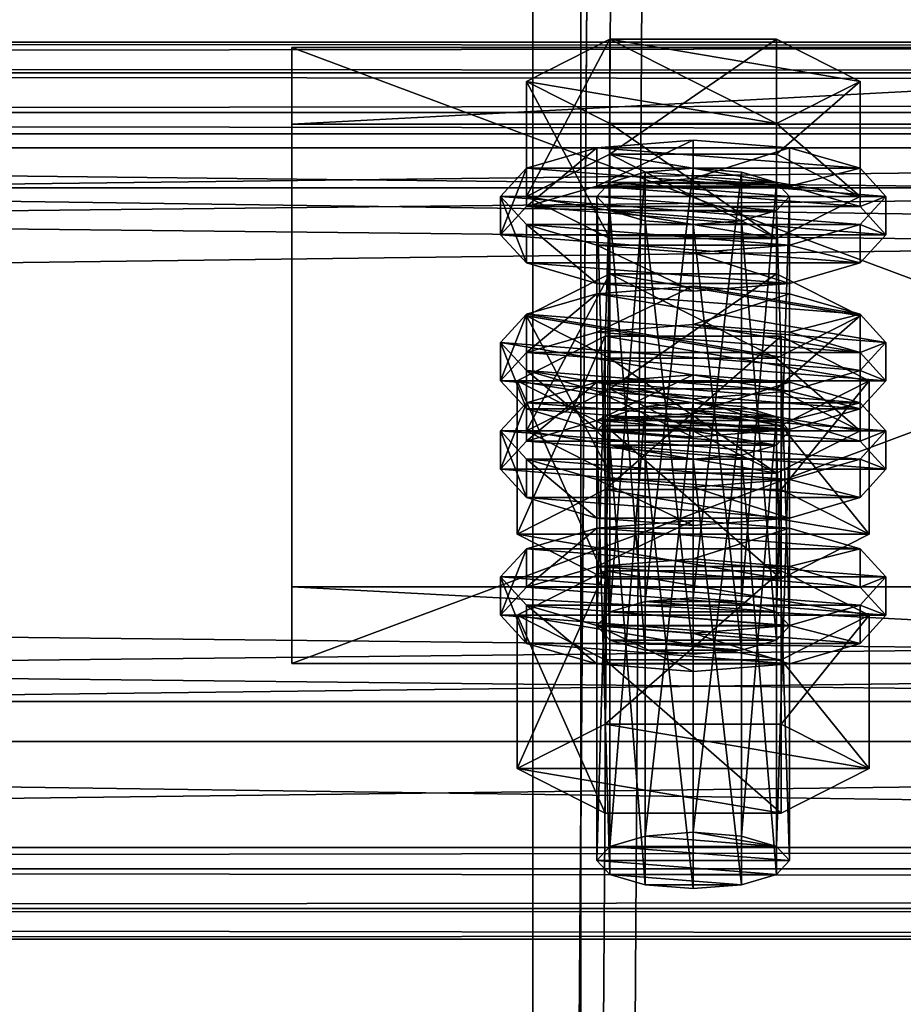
# Model space of a CAD drawing. Header units: millimetres. Extents: x 60485 to 71303, y 100 to 16900.
# Tile 294 of 656: x 68338 to 68393, y 670 to 731. Entities that reach past the tile are written whole.
import ezdxf

# ---------------------------------------------------------------- set-up
doc = ezdxf.new("R2010")
doc.units = ezdxf.units.MM
for name, color, linetype in [('13', 7, 'Continuous'), ('3', 7, 'Continuous'), ('6', 7, 'Continuous'), ('9', 7, 'Continuous')]:
    doc.layers.add(name, color=color, linetype=linetype)

msp = doc.modelspace()

# ---------------------------------------------------------------- meshes
at = {"layer": '13', "color": 20}
mesh = msp.add_polyface(dxfattribs=at)
corners = [(68374.804, 708.071, 3271.759), (68385.196, 715.244, 3273.952), (68374.804, 715.244, 3273.952), (68385.196, 709.981, 3291.166), (68369.608, 712.612, 3282.559), (68374, 693.282, 3224.365), (68374.804, 720.936, 3229.682), (68374, 720.059, 3232.551), (68374.804, 694.159, 3221.496), (68377, 721.578, 3227.582), (68377, 694.801, 3219.395), (68380, 721.813, 3226.813), (68374.804, 719.182, 3235.42), (68380, 718.304, 3238.289), (68377, 718.539, 3237.52), (68385.196, 719.182, 3235.42), (68386, 720.059, 3232.551), (68385.196, 720.936, 3229.682), (68369.608, 720.059, 3232.551), (68374.804, 722.69, 3223.944), (68374.804, 729.862, 3226.137), (68369.608, 727.231, 3234.744), (68385.196, 729.862, 3226.137), (68385.196, 717.427, 3241.158), (68374.804, 717.427, 3241.158), (68374.804, 724.6, 3243.35), (68385.196, 724.6, 3243.35), (68368, 717.668, 3231.82), (68369.608, 719.422, 3226.082), (68369.608, 721.813, 3226.813), (68368, 720.059, 3232.551), (68374, 720.706, 3221.882), (68374, 723.097, 3222.613), (68380, 721.176, 3220.344), (68380, 723.567, 3221.075), (68380, 714.159, 3243.296), (68374, 714.629, 3241.758), (68374, 717.02, 3242.489), (68380, 716.55, 3244.027), (68369.608, 715.914, 3237.558), (68369.608, 718.304, 3238.289), (68386, 720.706, 3221.882), (68390.392, 719.422, 3226.082), (68392, 717.668, 3231.82), (68390.392, 715.914, 3237.558), (68386, 714.629, 3241.758), (68386, 717.02, 3242.489), (68390.392, 718.304, 3238.289), (68392, 720.059, 3232.551), (68390.392, 721.813, 3226.813), (68374, 711.605, 3219.099), (68380, 714.466, 3218.293), (68374, 713.996, 3219.83)]
mesh.append_faces([[corners[k] for k in face] for face in [(0, 1, 2, 2), (5, 6, 7, 7), (8, 9, 6, 6), (10, 11, 9, 9), (12, 13, 14, 14), (18, 20, 21, 21), (19, 22, 20, 20), (24, 21, 25, 25), (23, 18, 24, 24), (21, 26, 25, 25), (27, 29, 30, 30), (28, 32, 29, 29), (31, 34, 32, 32), (35, 37, 38, 38), (36, 40, 37, 37), (39, 30, 40, 40), (31, 41, 33, 33), (45, 36, 35, 35), (37, 46, 38, 38), (50, 51, 52, 52)]], dxfattribs={"vtx0": -1, "color": 20})
mesh.append_faces([[corners[k] for k in face] for face in [(3, 4, 2, 2), (15, 12, 7, 7), (16, 7, 6, 6), (17, 6, 9, 9), (23, 19, 18, 18), (26, 21, 20, 20), (42, 31, 28, 28), (43, 28, 27, 27), (44, 27, 39, 39), (45, 39, 36, 36), (46, 37, 40, 40), (47, 40, 30, 30), (48, 30, 29, 29), (49, 29, 32, 32)]], dxfattribs={"vtx0": -1, "vtx2": -1, "vtx3": -1, "color": 20})
mesh.append_faces([[corners[k] for k in face] for face in [(18, 19, 20, 20), (23, 24, 25, 25), (24, 18, 21, 21), (27, 28, 29, 29), (28, 31, 32, 32), (31, 33, 34, 34), (35, 36, 37, 37), (36, 39, 40, 40), (39, 27, 30, 30)]], dxfattribs={"vtx2": -1, "vtx3": -1, "color": 20})
mesh = msp.add_polyface(dxfattribs=at)
corners = [(68390.392, 712.612, 3282.559), (68374.804, 715.244, 3273.952), (68385.196, 715.244, 3273.952), (68380, 695.036, 3218.627), (68383, 721.578, 3227.582), (68380, 721.813, 3226.813), (68383, 694.801, 3219.395), (68385.196, 720.936, 3229.682), (68385.196, 694.159, 3221.496), (68386, 720.059, 3232.551), (68380, 718.304, 3238.289), (68374.804, 719.182, 3235.42), (68383, 718.539, 3237.52), (68385.196, 719.182, 3235.42), (68374, 720.059, 3232.551), (68374.804, 720.936, 3229.682), (68377, 721.578, 3227.582), (68374.804, 722.69, 3223.944), (68385.196, 722.69, 3223.944), (68385.196, 729.862, 3226.137), (68390.392, 720.059, 3232.551), (68390.392, 727.231, 3234.744), (68385.196, 717.427, 3241.158), (68385.196, 724.6, 3243.35), (68374.804, 724.6, 3243.35), (68374.804, 729.862, 3226.137), (68380, 721.176, 3220.344), (68386, 720.706, 3221.882), (68386, 723.097, 3222.613), (68380, 723.567, 3221.075), (68390.392, 719.422, 3226.082), (68390.392, 721.813, 3226.813), (68392, 717.668, 3231.82), (68392, 720.059, 3232.551), (68390.392, 715.914, 3237.558), (68390.392, 718.304, 3238.289), (68386, 714.629, 3241.758), (68386, 717.02, 3242.489), (68380, 714.159, 3243.296), (68380, 716.55, 3244.027), (68374, 720.706, 3221.882), (68369.608, 719.422, 3226.082), (68368, 717.668, 3231.82), (68369.608, 715.914, 3237.558), (68369.608, 718.304, 3238.289), (68368, 720.059, 3232.551), (68369.608, 721.813, 3226.813), (68374, 723.097, 3222.613), (68390.392, 712.712, 3224.031), (68374, 713.996, 3219.83), (68380, 714.466, 3218.293), (68386, 713.996, 3219.83)]
mesh.append_faces([[corners[k] for k in face] for face in [(0, 1, 2, 2), (3, 4, 5, 5), (6, 7, 4, 4), (8, 9, 7, 7), (7, 5, 4, 4), (18, 21, 19, 19), (20, 23, 21, 21), (22, 24, 23, 23), (17, 20, 18, 18), (21, 25, 19, 19), (26, 28, 29, 29), (27, 31, 28, 28), (30, 33, 31, 31), (32, 35, 33, 33), (34, 37, 35, 35), (36, 39, 37, 37), (28, 47, 29, 29), (48, 50, 51, 51)]], dxfattribs={"vtx0": -1, "color": 20})
mesh.append_faces([[corners[k] for k in face] for face in [(10, 11, 12, 12), (12, 11, 13, 13), (13, 14, 9, 9), (9, 15, 7, 7), (20, 17, 22, 22), (23, 25, 21, 21), (27, 40, 30, 30), (30, 41, 32, 32), (32, 42, 34, 34), (34, 43, 36, 36), (37, 44, 35, 35), (35, 45, 33, 33), (33, 46, 31, 31), (31, 47, 28, 28)]], dxfattribs={"vtx0": -1, "vtx1": -1, "color": 20})
mesh.append_faces([[corners[k] for k in face] for face in [(7, 16, 5, 5), (48, 49, 50, 50)]], dxfattribs={"vtx0": -1, "vtx2": -1, "vtx3": -1, "color": 20})
mesh.append_faces([[corners[k] for k in face] for face in [(17, 18, 19, 19), (18, 20, 21, 21), (20, 22, 23, 23), (26, 27, 28, 28), (27, 30, 31, 31), (30, 32, 33, 33), (32, 34, 35, 35), (34, 36, 37, 37), (36, 38, 39, 39)]], dxfattribs={"vtx2": -1, "vtx3": -1, "color": 20})
mesh = msp.add_polyface(dxfattribs=at)
corners = [(68385.196, 706.317, 3277.497), (68374.804, 706.317, 3277.497), (68377, 706.959, 3275.397), (68369.608, 705.44, 3280.366), (68374.804, 708.071, 3271.759), (68374.804, 715.244, 3273.952), (68369.608, 712.612, 3282.559), (68385.196, 702.809, 3288.973), (68374.804, 702.809, 3288.973), (68374.804, 709.981, 3291.166), (68385.196, 709.981, 3291.166), (68369.608, 704.804, 3273.897), (68374, 706.088, 3269.697), (68374, 708.478, 3270.428), (68369.608, 707.194, 3274.628), (68380, 706.558, 3268.16), (68380, 708.948, 3268.891), (68390.392, 707.194, 3274.628), (68386, 708.478, 3270.428), (68374, 693.282, 3224.365), (68374.804, 694.159, 3221.496), (68374.804, 720.936, 3229.682), (68377, 694.801, 3219.395), (68377, 721.578, 3227.582), (68380, 695.036, 3218.627), (68380, 721.813, 3226.813), (68380, 691.528, 3230.102), (68377, 718.539, 3237.52), (68380, 718.304, 3238.289), (68377, 691.763, 3229.334), (68374.804, 719.182, 3235.42), (68374.804, 692.405, 3227.233), (68374, 720.059, 3232.551), (68369.03, 699.004, 3226.114), (68374.515, 711.344, 3219.953), (68369.03, 708.567, 3229.038), (68374.515, 701.781, 3217.029), (68385.485, 711.344, 3219.953), (68385.485, 705.789, 3238.122), (68374.515, 705.789, 3238.122), (68390.97, 708.567, 3229.038), (68368, 708.567, 3229.038), (68369.608, 710.321, 3223.3), (68369.608, 712.712, 3224.031), (68368, 710.958, 3229.769), (68374, 711.605, 3219.099), (68374, 713.996, 3219.83), (68380, 712.075, 3217.562), (68380, 714.466, 3218.293), (68380, 705.058, 3240.513), (68374, 705.528, 3238.976), (68374, 707.919, 3239.707), (68380, 707.449, 3241.244), (68369.608, 706.813, 3234.775), (68369.608, 709.203, 3235.506), (68390.392, 710.321, 3223.3), (68392, 708.567, 3229.038), (68390.392, 706.813, 3234.775), (68386, 707.919, 3239.707), (68390.392, 709.203, 3235.506), (68392, 710.958, 3229.769)]
mesh.append_faces([[corners[k] for k in face] for face in [(3, 5, 6, 6), (8, 6, 9, 9), (6, 10, 9, 9), (11, 13, 14, 14), (12, 16, 13, 13), (18, 13, 16, 16), (26, 27, 28, 28), (29, 30, 27, 27), (31, 32, 30, 30), (33, 34, 35, 35), (36, 37, 34, 34), (35, 38, 39, 39), (41, 43, 44, 44), (42, 46, 43, 43), (49, 51, 52, 52), (50, 54, 51, 51), (53, 44, 54, 54), (54, 52, 51, 51)]], dxfattribs={"vtx0": -1, "color": 20})
mesh.append_faces([[corners[k] for k in face] for face in [(0, 1, 2, 2), (17, 14, 13, 13), (40, 35, 34, 34), (55, 47, 45, 45), (55, 45, 42, 42), (56, 42, 41, 41), (57, 41, 53, 53), (58, 54, 44, 44), (59, 44, 43, 43), (60, 43, 46, 46)]], dxfattribs={"vtx0": -1, "vtx2": -1, "vtx3": -1, "color": 20})
mesh.append_faces([[corners[k] for k in face] for face in [(3, 4, 5, 5), (7, 8, 9, 9), (8, 3, 6, 6), (11, 12, 13, 13), (12, 15, 16, 16), (19, 20, 21, 21), (20, 22, 23, 23), (22, 24, 25, 25), (31, 19, 32, 32), (41, 42, 43, 43), (42, 45, 46, 46), (45, 47, 48, 48), (49, 50, 51, 51), (50, 53, 54, 54), (53, 41, 44, 44)]], dxfattribs={"vtx2": -1, "vtx3": -1, "color": 20})
mesh = msp.add_polyface(dxfattribs=at)
corners = [(68385.196, 706.317, 3277.497), (68377, 706.959, 3275.397), (68380, 707.194, 3274.628), (68383, 706.959, 3275.397), (68374.804, 708.071, 3271.759), (68385.196, 708.071, 3271.759), (68385.196, 715.244, 3273.952), (68390.392, 705.44, 3280.366), (68390.392, 712.612, 3282.559), (68385.196, 702.809, 3288.973), (68385.196, 709.981, 3291.166), (68374.804, 709.981, 3291.166), (68374.804, 715.244, 3273.952), (68380, 706.558, 3268.16), (68386, 706.088, 3269.697), (68386, 708.478, 3270.428), (68380, 708.948, 3268.891), (68390.392, 707.194, 3274.628), (68392, 705.44, 3280.366), (68369.608, 707.194, 3274.628), (68374, 708.478, 3270.428), (68380, 695.036, 3218.627), (68383, 694.801, 3219.395), (68383, 721.578, 3227.582), (68385.196, 694.159, 3221.496), (68385.196, 720.936, 3229.682), (68386, 693.282, 3224.365), (68386, 720.059, 3232.551), (68385.196, 719.182, 3235.42), (68385.196, 692.405, 3227.233), (68383, 718.539, 3237.52), (68383, 691.763, 3229.334), (68380, 718.304, 3238.289), (68374.515, 701.781, 3217.029), (68385.485, 701.781, 3217.029), (68385.485, 711.344, 3219.953), (68390.97, 708.567, 3229.038), (68385.485, 705.789, 3238.122), (68369.03, 708.567, 3229.038), (68374.515, 711.344, 3219.953), (68380, 712.075, 3217.562), (68386, 711.605, 3219.099), (68386, 713.996, 3219.83), (68380, 714.466, 3218.293), (68390.392, 710.321, 3223.3), (68390.392, 712.712, 3224.031), (68392, 708.567, 3229.038), (68392, 710.958, 3229.769), (68390.392, 706.813, 3234.775), (68390.392, 709.203, 3235.506), (68386, 705.528, 3238.976), (68386, 707.919, 3239.707), (68380, 707.449, 3241.244), (68369.608, 710.321, 3223.3), (68368, 708.567, 3229.038), (68369.608, 709.203, 3235.506), (68368, 710.958, 3229.769), (68369.608, 712.712, 3224.031), (68374, 713.996, 3219.83)]
mesh.append_faces([[corners[k] for k in face] for face in [(0, 2, 3, 3), (5, 8, 6, 6), (7, 10, 8, 8), (9, 11, 10, 10), (4, 7, 5, 5), (13, 15, 16, 16), (14, 17, 15, 15), (26, 28, 27, 27), (29, 30, 28, 28), (31, 32, 30, 30), (34, 36, 35, 35), (36, 39, 35, 35), (40, 42, 43, 43), (41, 45, 42, 42), (44, 47, 45, 45), (46, 49, 47, 47), (48, 51, 49, 49), (50, 52, 51, 51), (40, 44, 41, 41)]], dxfattribs={"vtx0": -1, "color": 20})
mesh.append_faces([[corners[k] for k in face] for face in [(10, 12, 8, 8), (18, 19, 17, 17), (17, 20, 15, 15), (37, 38, 36, 36), (44, 53, 46, 46), (46, 54, 48, 48), (52, 55, 51, 51), (51, 56, 49, 49), (49, 57, 47, 47), (47, 58, 45, 45)]], dxfattribs={"vtx0": -1, "vtx1": -1, "color": 20})
mesh.append_faces([[corners[k] for k in face] for face in [(0, 1, 2, 2)]], dxfattribs={"vtx0": -1, "vtx2": -1, "vtx3": -1, "color": 20})
mesh.append_faces([[corners[k] for k in face] for face in [(4, 5, 6, 6), (5, 7, 8, 8), (7, 9, 10, 10), (13, 14, 15, 15), (21, 22, 23, 23), (22, 24, 25, 25), (24, 26, 27, 27), (33, 34, 35, 35), (40, 41, 42, 42), (41, 44, 45, 45), (44, 46, 47, 47), (46, 48, 49, 49), (48, 50, 51, 51)]], dxfattribs={"vtx2": -1, "vtx3": -1, "color": 20})
mesh = msp.add_polyface(dxfattribs=at)
corners = [(68374, 678.663, 3272.18), (68374.804, 706.317, 3277.497), (68374, 705.44, 3280.366), (68374.804, 679.541, 3269.311), (68377, 706.959, 3275.397), (68377, 680.183, 3267.211), (68380, 707.194, 3274.628), (68377, 677.144, 3277.149), (68374.804, 704.563, 3283.235), (68377, 703.921, 3285.335), (68374.804, 677.786, 3275.049), (68380, 703.686, 3286.104), (68385.196, 704.563, 3283.235), (68385.196, 702.809, 3288.973), (68374.804, 708.071, 3271.759), (68369.608, 705.44, 3280.366), (68374.804, 702.809, 3288.973), (68368, 703.049, 3279.635), (68369.608, 704.804, 3273.897), (68369.608, 707.194, 3274.628), (68368, 705.44, 3280.366), (68380, 699.541, 3291.111), (68374, 700.011, 3289.573), (68374, 702.402, 3290.304), (68380, 701.932, 3291.842), (68369.608, 701.295, 3285.373), (68369.608, 703.686, 3286.104), (68390.392, 704.804, 3273.897), (68374, 706.088, 3269.697), (68392, 703.049, 3279.635), (68390.392, 701.295, 3285.373), (68386, 700.011, 3289.573), (68386, 702.402, 3290.304), (68390.392, 703.686, 3286.104), (68392, 705.44, 3280.366), (68369.608, 695.703, 3271.115), (68374, 696.987, 3266.915), (68374, 699.378, 3267.646), (68369.608, 698.093, 3271.846), (68380, 697.457, 3265.377), (68380, 699.848, 3266.108), (68386, 696.987, 3266.915), (68390.392, 698.093, 3271.846), (68386, 699.378, 3267.646), (68380, 691.528, 3230.102), (68377, 691.763, 3229.334), (68377, 718.539, 3237.52), (68374.804, 692.405, 3227.233), (68374.804, 719.182, 3235.42), (68369.03, 699.004, 3226.114), (68374.515, 701.781, 3217.029), (68374.515, 711.344, 3219.953), (68385.485, 696.226, 3235.199), (68374.515, 696.226, 3235.199), (68374.515, 705.789, 3238.122), (68369.03, 708.567, 3229.038), (68390.97, 699.004, 3226.114), (68386, 705.528, 3238.976), (68369.608, 706.813, 3234.775), (68374, 705.528, 3238.976), (68380, 705.058, 3240.513)]
mesh.append_faces([[corners[k] for k in face] for face in [(0, 1, 2, 2), (3, 4, 1, 1), (5, 6, 4, 4), (7, 8, 9, 9), (10, 2, 8, 8), (8, 11, 9, 9), (13, 15, 16, 16), (17, 19, 20, 20), (21, 23, 24, 24), (22, 26, 23, 23), (25, 20, 26, 26), (31, 22, 21, 21), (23, 32, 24, 24), (35, 37, 38, 38), (36, 40, 37, 37), (36, 41, 39, 39), (43, 37, 40, 40), (53, 55, 54, 54), (57, 59, 60, 60)]], dxfattribs={"vtx0": -1, "color": 20})
mesh.append_faces([[corners[k] for k in face] for face in [(12, 8, 2, 2), (12, 2, 1, 1), (13, 14, 15, 15), (27, 28, 18, 18), (29, 18, 17, 17), (30, 17, 25, 25), (31, 25, 22, 22), (32, 23, 26, 26), (33, 26, 20, 20), (34, 20, 19, 19), (42, 38, 37, 37), (56, 50, 49, 49), (57, 58, 59, 59)]], dxfattribs={"vtx0": -1, "vtx2": -1, "vtx3": -1, "color": 20})
mesh.append_faces([[corners[k] for k in face] for face in [(17, 18, 19, 19), (21, 22, 23, 23), (22, 25, 26, 26), (25, 17, 20, 20), (35, 36, 37, 37), (36, 39, 40, 40), (44, 45, 46, 46), (45, 47, 48, 48), (49, 50, 51, 51), (52, 53, 54, 54), (53, 49, 55, 55)]], dxfattribs={"vtx2": -1, "vtx3": -1, "color": 20})
mesh = msp.add_polyface(dxfattribs=at)
corners = [(68380, 680.418, 3266.442), (68383, 706.959, 3275.397), (68380, 707.194, 3274.628), (68383, 680.183, 3267.211), (68385.196, 706.317, 3277.497), (68385.196, 679.541, 3269.311), (68386, 705.44, 3280.366), (68386, 678.663, 3272.18), (68385.196, 704.563, 3283.235), (68385.196, 677.786, 3275.049), (68383, 703.921, 3285.335), (68380, 703.686, 3286.104), (68374.804, 704.563, 3283.235), (68374.804, 706.317, 3277.497), (68390.392, 705.44, 3280.366), (68374.804, 708.071, 3271.759), (68385.196, 702.809, 3288.973), (68386, 706.088, 3269.697), (68390.392, 704.804, 3273.897), (68390.392, 707.194, 3274.628), (68392, 703.049, 3279.635), (68392, 705.44, 3280.366), (68390.392, 701.295, 3285.373), (68390.392, 703.686, 3286.104), (68386, 700.011, 3289.573), (68386, 702.402, 3290.304), (68380, 699.541, 3291.111), (68380, 701.932, 3291.842), (68374, 706.088, 3269.697), (68380, 706.558, 3268.16), (68369.608, 704.804, 3273.897), (68368, 703.049, 3279.635), (68369.608, 701.295, 3285.373), (68369.608, 703.686, 3286.104), (68368, 705.44, 3280.366), (68380, 697.457, 3265.377), (68386, 696.987, 3266.915), (68386, 699.378, 3267.646), (68380, 699.848, 3266.108), (68390.392, 695.703, 3271.115), (68390.392, 698.093, 3271.846), (68392, 696.339, 3277.584), (68369.608, 698.093, 3271.846), (68374, 699.378, 3267.646), (68386, 693.282, 3224.365), (68385.196, 692.405, 3227.233), (68385.196, 719.182, 3235.42), (68383, 691.763, 3229.334), (68383, 718.539, 3237.52), (68380, 691.528, 3230.102), (68380, 718.304, 3238.289), (68385.485, 701.781, 3217.029), (68390.97, 699.004, 3226.114), (68390.97, 708.567, 3229.038), (68385.485, 696.226, 3235.199), (68385.485, 705.789, 3238.122), (68374.515, 705.789, 3238.122), (68374.515, 701.781, 3217.029), (68369.03, 699.004, 3226.114), (68386, 705.528, 3238.976), (68380, 705.058, 3240.513), (68380, 707.449, 3241.244), (68390.392, 706.813, 3234.775), (68369.608, 706.813, 3234.775)]
mesh.append_faces([[corners[k] for k in face] for face in [(0, 1, 2, 2), (3, 4, 1, 1), (5, 6, 4, 4), (7, 8, 6, 6), (9, 10, 8, 8), (18, 21, 19, 19), (20, 23, 21, 21), (22, 25, 23, 23), (24, 27, 25, 25), (28, 17, 29, 29), (35, 37, 38, 38), (36, 40, 37, 37), (52, 55, 53, 53), (54, 56, 55, 55), (57, 52, 51, 51)]], dxfattribs={"vtx0": -1, "color": 20})
mesh.append_faces([[corners[k] for k in face] for face in [(11, 12, 10, 10), (10, 12, 8, 8), (8, 13, 6, 6), (6, 13, 4, 4), (14, 15, 16, 16), (17, 28, 18, 18), (18, 30, 20, 20), (20, 31, 22, 22), (22, 32, 24, 24), (25, 33, 23, 23), (23, 34, 21, 21), (41, 42, 40, 40), (40, 43, 37, 37), (52, 58, 54, 54), (62, 63, 59, 59)]], dxfattribs={"vtx0": -1, "vtx1": -1, "color": 20})
mesh.append_faces([[corners[k] for k in face] for face in [(17, 18, 19, 19), (18, 20, 21, 21), (20, 22, 23, 23), (22, 24, 25, 25), (24, 26, 27, 27), (35, 36, 37, 37), (36, 39, 40, 40), (44, 45, 46, 46), (45, 47, 48, 48), (47, 49, 50, 50), (51, 52, 53, 53), (52, 54, 55, 55), (59, 60, 61, 61)]], dxfattribs={"vtx2": -1, "vtx3": -1, "color": 20})
mesh = msp.add_polyface(dxfattribs=at)
corners = [(68374, 678.663, 3272.18), (68374.804, 679.541, 3269.311), (68374.804, 706.317, 3277.497), (68377, 680.183, 3267.211), (68377, 706.959, 3275.397), (68380, 680.418, 3266.442), (68380, 707.194, 3274.628), (68380, 676.909, 3277.918), (68377, 677.144, 3277.149), (68377, 703.921, 3285.335), (68380, 703.686, 3286.104), (68374.804, 677.786, 3275.049), (68374.804, 704.563, 3283.235), (68374, 705.44, 3280.366), (68385.196, 679.541, 3269.311), (68386, 678.663, 3272.18), (68385.196, 677.786, 3275.049), (68383, 677.144, 3277.149), (68369.03, 684.385, 3273.929), (68374.515, 687.163, 3264.844), (68374.515, 696.726, 3267.768), (68369.03, 693.948, 3276.853), (68385.485, 696.726, 3267.768), (68385.485, 681.608, 3283.014), (68374.515, 681.608, 3283.014), (68374.515, 691.171, 3285.938), (68390.97, 684.385, 3273.929), (68385.485, 691.171, 3285.938), (68390.97, 693.948, 3276.853), (68368, 693.948, 3276.853), (68369.608, 695.703, 3271.115), (68369.608, 698.093, 3271.846), (68368, 696.339, 3277.584), (68380, 690.44, 3288.328), (68374, 690.91, 3286.791), (68374, 693.301, 3287.522), (68380, 692.831, 3289.059), (68369.608, 692.194, 3282.591), (68369.608, 694.585, 3283.322), (68390.392, 695.703, 3271.115), (68374, 696.987, 3266.915), (68392, 693.948, 3276.853), (68390.392, 692.194, 3282.591), (68386, 690.91, 3286.791), (68386, 693.301, 3287.522), (68390.392, 694.585, 3283.322), (68392, 696.339, 3277.584), (68385.196, 694.159, 3221.496), (68377, 694.801, 3219.395), (68374.804, 694.159, 3221.496), (68386, 693.282, 3224.365), (68374, 693.282, 3224.365), (68385.196, 692.405, 3227.233), (68374.804, 692.405, 3227.233), (68383, 691.763, 3229.334), (68377, 691.763, 3229.334), (68385.485, 696.226, 3235.199), (68369.03, 699.004, 3226.114), (68374.515, 696.226, 3235.199)]
mesh.append_faces([[corners[k] for k in face] for face in [(7, 9, 10, 10), (17, 8, 7, 7), (18, 20, 21, 21), (19, 22, 20, 20), (24, 21, 25, 25), (23, 18, 24, 24), (21, 27, 25, 25), (29, 31, 32, 32), (33, 35, 36, 36), (34, 38, 35, 35), (37, 32, 38, 38), (56, 57, 58, 58)]], dxfattribs={"vtx0": -1, "color": 20})
mesh.append_faces([[corners[k] for k in face] for face in [(14, 5, 3, 3), (14, 3, 1, 1), (15, 1, 0, 0), (16, 0, 11, 11), (17, 11, 8, 8), (26, 19, 18, 18), (28, 21, 20, 20), (39, 40, 30, 30), (41, 30, 29, 29), (42, 29, 37, 37), (43, 37, 34, 34), (44, 35, 38, 38), (45, 38, 32, 32), (46, 32, 31, 31), (47, 48, 49, 49), (50, 49, 51, 51), (52, 51, 53, 53), (54, 53, 55, 55)]], dxfattribs={"vtx0": -1, "vtx2": -1, "vtx3": -1, "color": 20})
mesh.append_faces([[corners[k] for k in face] for face in [(0, 1, 2, 2), (1, 3, 4, 4), (3, 5, 6, 6), (7, 8, 9, 9), (8, 11, 12, 12), (11, 0, 13, 13), (18, 19, 20, 20), (23, 24, 25, 25), (24, 18, 21, 21), (29, 30, 31, 31), (33, 34, 35, 35), (34, 37, 38, 38), (37, 29, 32, 32)]], dxfattribs={"vtx2": -1, "vtx3": -1, "color": 20})
mesh = msp.add_polyface(dxfattribs=at)
corners = [(68380, 680.418, 3266.442), (68383, 680.183, 3267.211), (68383, 706.959, 3275.397), (68385.196, 679.541, 3269.311), (68385.196, 706.317, 3277.497), (68386, 678.663, 3272.18), (68386, 705.44, 3280.366), (68385.196, 677.786, 3275.049), (68385.196, 704.563, 3283.235), (68383, 677.144, 3277.149), (68383, 703.921, 3285.335), (68380, 676.909, 3277.918), (68380, 703.686, 3286.104), (68374.804, 679.541, 3269.311), (68374, 678.663, 3272.18), (68374.804, 677.786, 3275.049), (68374.515, 687.163, 3264.844), (68385.485, 687.163, 3264.844), (68385.485, 696.726, 3267.768), (68390.97, 684.385, 3273.929), (68390.97, 693.948, 3276.853), (68385.485, 681.608, 3283.014), (68385.485, 691.171, 3285.938), (68374.515, 691.171, 3285.938), (68369.03, 684.385, 3273.929), (68369.03, 693.948, 3276.853), (68374.515, 696.726, 3267.768), (68390.392, 695.703, 3271.115), (68392, 693.948, 3276.853), (68392, 696.339, 3277.584), (68390.392, 698.093, 3271.846), (68390.392, 692.194, 3282.591), (68390.392, 694.585, 3283.322), (68386, 690.91, 3286.791), (68386, 693.301, 3287.522), (68380, 690.44, 3288.328), (68380, 692.831, 3289.059), (68386, 696.987, 3266.915), (68374, 696.987, 3266.915), (68369.608, 695.703, 3271.115), (68368, 693.948, 3276.853), (68369.608, 692.194, 3282.591), (68374, 690.91, 3286.791), (68374, 693.301, 3287.522), (68369.608, 694.585, 3283.322), (68368, 696.339, 3277.584), (68377, 694.801, 3219.395), (68383, 694.801, 3219.395), (68380, 695.036, 3218.627), (68385.196, 694.159, 3221.496), (68374.804, 694.159, 3221.496), (68386, 693.282, 3224.365), (68374, 693.282, 3224.365), (68385.196, 692.405, 3227.233), (68374.804, 692.405, 3227.233), (68383, 691.763, 3229.334), (68377, 691.763, 3229.334), (68380, 691.528, 3230.102)]
mesh.append_faces([[corners[k] for k in face] for face in [(9, 12, 10, 10), (0, 3, 1, 1), (17, 20, 18, 18), (19, 22, 20, 20), (21, 23, 22, 22), (16, 19, 17, 17), (20, 26, 18, 18), (27, 29, 30, 30), (28, 32, 29, 29), (31, 34, 32, 32), (33, 36, 34, 34), (33, 42, 35, 35), (43, 34, 36, 36), (46, 47, 48, 48), (55, 56, 57, 57)]], dxfattribs={"vtx0": -1, "color": 20})
mesh.append_faces([[corners[k] for k in face] for face in [(3, 13, 5, 5), (5, 14, 7, 7), (7, 15, 9, 9), (19, 24, 21, 21), (22, 25, 20, 20), (37, 38, 27, 27), (27, 39, 28, 28), (28, 40, 31, 31), (31, 41, 33, 33), (34, 44, 32, 32), (32, 45, 29, 29), (47, 46, 49, 49), (49, 50, 51, 51), (51, 52, 53, 53), (53, 54, 55, 55)]], dxfattribs={"vtx0": -1, "vtx1": -1, "color": 20})
mesh.append_faces([[corners[k] for k in face] for face in [(0, 1, 2, 2), (1, 3, 4, 4), (3, 5, 6, 6), (5, 7, 8, 8), (7, 9, 10, 10), (9, 11, 12, 12), (16, 17, 18, 18), (17, 19, 20, 20), (19, 21, 22, 22), (27, 28, 29, 29), (28, 31, 32, 32), (31, 33, 34, 34), (33, 35, 36, 36)]], dxfattribs={"vtx2": -1, "vtx3": -1, "color": 20})
at = {"layer": '3', "color": 91}
mesh = msp.add_polyface(dxfattribs=at)
corners = [(68370, 8485, 5564.7), (68430, 8485, 5564.7), (68430, 145.041, 3014.919), (68370, 145.041, 3014.919), (68370, 271.84, 2970.03), (68430, 271.84, 2970.03), (68430, 8485, 5481.045), (68370, 8485, 5481.045), (68370, 145.041, 2970.03), (68427, 8485, 5484.182), (68373, 8485, 5484.182), (68373, 8485, 5561.563), (68427, 8485, 5561.563), (68373, 145.041, 3011.782), (68427, 145.041, 3011.782), (68373, 261.579, 2970.03), (68373, 145.041, 2970.03), (68427, 261.579, 2970.03), (68427, 145.041, 2970.03), (68430, 145.041, 2970.03)]
mesh.append_faces([[corners[k] for k in face] for face in [(0, 2, 3, 3), (4, 6, 7, 7), (4, 3, 8, 8), (0, 4, 7, 7), (12, 13, 14, 14), (15, 11, 10, 10), (13, 15, 16, 16), (17, 10, 9, 9), (17, 14, 18, 18), (12, 17, 9, 9), (8, 13, 16, 16), (18, 2, 19, 19), (5, 1, 6, 6), (2, 5, 19, 19), (5, 18, 19, 19), (15, 8, 16, 16)]], dxfattribs={"vtx0": -1, "color": 91})
mesh.append_faces([[corners[k] for k in face] for face in [(3, 4, 0, 0), (0, 11, 1, 1), (11, 7, 10, 10), (10, 7, 9, 9), (1, 12, 6, 6), (12, 1, 11, 11), (6, 9, 7, 7), (11, 15, 13, 13), (14, 17, 12, 12), (2, 14, 3, 3), (3, 13, 8, 8), (1, 5, 2, 2), (18, 5, 17, 17), (17, 5, 15, 15), (8, 15, 4, 4), (4, 15, 5, 5)]], dxfattribs={"vtx0": -1, "vtx1": -1, "color": 91})
mesh.append_faces([[corners[k] for k in face] for face in [(11, 0, 7, 7), (6, 12, 9, 9), (2, 18, 14, 14), (3, 14, 13, 13)]], dxfattribs={"vtx0": -1, "vtx2": -1, "vtx3": -1, "color": 91})
mesh.append_faces([[corners[k] for k in face] for face in [(0, 1, 2, 2), (4, 5, 6, 6), (12, 11, 13, 13), (17, 15, 10, 10)]], dxfattribs={"vtx2": -1, "vtx3": -1, "color": 91})
mesh = msp.add_polyface(dxfattribs=at)
corners = [(68445, 724.559, 3192.18), (68355, 724.559, 3192.18), (68355, 690.936, 3302.155), (68445, 690.936, 3302.155), (68355, 729.34, 3193.642), (68355, 695.717, 3303.617), (68445, 729.34, 3193.642), (68445, 695.717, 3303.617)]
mesh.append_faces([[corners[k] for k in face] for face in [(0, 2, 3, 3), (1, 5, 2, 2), (4, 7, 5, 5), (6, 3, 7, 7), (1, 6, 4, 4), (3, 5, 7, 7)]], dxfattribs={"vtx0": -1, "color": 91})
mesh.append_faces([[corners[k] for k in face] for face in [(0, 1, 2, 2), (1, 4, 5, 5), (4, 6, 7, 7), (6, 0, 3, 3), (1, 0, 6, 6), (3, 2, 5, 5)]], dxfattribs={"vtx2": -1, "vtx3": -1, "color": 91})
at = {"layer": '6', "color": 2}
mesh = msp.add_polyface(dxfattribs=at)
corners = [(68373, 8445, 2973.03), (68427, 8445, 2973.03), (68427, 281.652, 2973.03), (68373, 281.652, 2973.03), (68427, 8445, 3027.03), (68427, 458.279, 3027.03), (68373, 8445, 3027.03), (68373, 458.279, 3027.03), (68370, 8445, 2970.03), (68370, 8445, 3030.03), (68370, 468.091, 3030.03), (68370, 271.84, 2970.03), (68430, 8445, 3030.03), (68430, 468.091, 3030.03), (68430, 8445, 2970.03), (68430, 271.84, 2970.03)]
mesh.append_faces([[corners[k] for k in face] for face in [(0, 2, 3, 3), (1, 5, 2, 2), (4, 7, 5, 5), (6, 3, 7, 7), (8, 10, 11, 11), (9, 13, 10, 10), (12, 15, 13, 13), (14, 11, 15, 15)]], dxfattribs={"vtx0": -1, "color": 2})
mesh.append_faces([[corners[k] for k in face] for face in [(9, 6, 12, 12), (6, 8, 0, 0), (0, 8, 1, 1), (12, 4, 14, 14), (4, 12, 6, 6), (14, 1, 8, 8), (11, 3, 15, 15), (3, 10, 7, 7), (7, 10, 5, 5), (15, 2, 13, 13), (2, 15, 3, 3), (13, 5, 10, 10)]], dxfattribs={"vtx0": -1, "vtx1": -1, "color": 2})
mesh.append_faces([[corners[k] for k in face] for face in [(6, 9, 8, 8), (14, 4, 1, 1), (3, 11, 10, 10), (13, 2, 5, 5)]], dxfattribs={"vtx0": -1, "vtx2": -1, "vtx3": -1, "color": 2})
mesh.append_faces([[corners[k] for k in face] for face in [(0, 1, 2, 2), (1, 4, 5, 5), (4, 6, 7, 7), (6, 0, 3, 3), (8, 9, 10, 10), (9, 12, 13, 13), (12, 14, 15, 15), (14, 8, 11, 11)]], dxfattribs={"vtx2": -1, "vtx3": -1, "color": 2})
at = {"layer": '9', "color": 243}
mesh = msp.add_polyface(dxfattribs=at)
corners = [(68700, 678.146, 3183.217), (68700, 723.091, 3196.964), (65500, 723.091, 3196.964), (65500, 678.146, 3183.217), (68700, 688.575, 3309.804), (65500, 688.575, 3309.804), (68700, 723.957, 3320.626), (65500, 723.957, 3320.626), (68700, 727.759, 3308.195), (65500, 727.759, 3308.195), (68700, 729.672, 3308.78), (65500, 729.672, 3308.78), (68700, 725.284, 3323.124), (65500, 725.284, 3323.124), (68700, 686.078, 3311.131), (65500, 686.078, 3311.131), (68700, 720.593, 3198.292), (65500, 720.593, 3198.292), (68700, 679.474, 3185.714), (65500, 679.474, 3185.714), (68700, 675.671, 3198.146), (65500, 675.671, 3198.146), (68700, 673.759, 3197.561), (65500, 673.759, 3197.561)]
mesh.append_faces([[corners[k] for k in face] for face in [(0, 2, 3, 3), (1, 5, 2, 2), (4, 7, 5, 5), (6, 9, 7, 7), (8, 11, 9, 9), (10, 13, 11, 11), (12, 15, 13, 13), (14, 17, 15, 15), (16, 19, 17, 17), (18, 21, 19, 19), (20, 23, 21, 21), (22, 3, 23, 23), (8, 12, 10, 10), (20, 0, 22, 22), (11, 7, 9, 9)]], dxfattribs={"vtx0": -1, "color": 243})
mesh.append_faces([[corners[k] for k in face] for face in [(12, 6, 14, 14), (14, 1, 16, 16), (16, 0, 18, 18), (18, 0, 20, 20), (3, 19, 23, 23), (19, 2, 17, 17), (17, 2, 15, 15), (15, 5, 13, 13), (13, 7, 11, 11)]], dxfattribs={"vtx0": -1, "vtx1": -1, "color": 243})
mesh.append_faces([[corners[k] for k in face] for face in [(12, 8, 6, 6), (14, 6, 4, 4), (14, 4, 1, 1), (16, 1, 0, 0), (19, 3, 2, 2), (15, 2, 5, 5), (13, 5, 7, 7)]], dxfattribs={"vtx0": -1, "vtx2": -1, "vtx3": -1, "color": 243})
mesh.append_faces([[corners[k] for k in face] for face in [(21, 23, 19, 19)]], dxfattribs={"vtx1": -1, "color": 243})
mesh.append_faces([[corners[k] for k in face] for face in [(0, 1, 2, 2), (1, 4, 5, 5), (4, 6, 7, 7), (6, 8, 9, 9), (8, 10, 11, 11), (10, 12, 13, 13), (12, 14, 15, 15), (14, 16, 17, 17), (16, 18, 19, 19), (18, 20, 21, 21), (20, 22, 23, 23), (22, 0, 3, 3)]], dxfattribs={"vtx2": -1, "vtx3": -1, "color": 243})
mesh = msp.add_polyface(dxfattribs=at)
corners = [(71300, 678.146, 3183.217), (71300, 723.091, 3196.964), (68100, 723.091, 3196.964), (68100, 678.146, 3183.217), (71300, 688.575, 3309.804), (68100, 688.575, 3309.804), (71300, 723.957, 3320.626), (68100, 723.957, 3320.626), (71300, 727.759, 3308.195), (68100, 727.759, 3308.195), (71300, 729.672, 3308.78), (68100, 729.672, 3308.78), (71300, 725.284, 3323.124), (68100, 725.284, 3323.124), (71300, 686.078, 3311.131), (68100, 686.078, 3311.131), (71300, 720.593, 3198.292), (68100, 720.593, 3198.292), (71300, 679.474, 3185.714), (68100, 679.474, 3185.714), (71300, 675.671, 3198.146), (68100, 675.671, 3198.146), (71300, 673.759, 3197.561), (68100, 673.759, 3197.561)]
mesh.append_faces([[corners[k] for k in face] for face in [(0, 2, 3, 3), (1, 5, 2, 2), (4, 7, 5, 5), (6, 9, 7, 7), (8, 11, 9, 9), (10, 13, 11, 11), (12, 15, 13, 13), (14, 17, 15, 15), (16, 19, 17, 17), (18, 21, 19, 19), (20, 23, 21, 21), (22, 3, 23, 23), (20, 0, 22, 22), (8, 12, 10, 10), (13, 9, 11, 11)]], dxfattribs={"vtx0": -1, "color": 243})
mesh.append_faces([[corners[k] for k in face] for face in [(1, 16, 4, 4), (16, 0, 18, 18), (18, 0, 20, 20), (12, 6, 14, 14), (14, 4, 16, 16), (3, 19, 23, 23), (19, 2, 17, 17), (17, 2, 15, 15)]], dxfattribs={"vtx0": -1, "vtx1": -1, "color": 243})
mesh.append_faces([[corners[k] for k in face] for face in [(16, 1, 0, 0), (12, 8, 6, 6), (14, 6, 4, 4), (19, 3, 2, 2), (15, 2, 5, 5), (5, 13, 15, 15), (13, 5, 7, 7), (13, 7, 9, 9)]], dxfattribs={"vtx0": -1, "vtx2": -1, "vtx3": -1, "color": 243})
mesh.append_faces([[corners[k] for k in face] for face in [(21, 23, 19, 19)]], dxfattribs={"vtx1": -1, "color": 243})
mesh.append_faces([[corners[k] for k in face] for face in [(0, 1, 2, 2), (1, 4, 5, 5), (4, 6, 7, 7), (6, 8, 9, 9), (8, 10, 11, 11), (10, 12, 13, 13), (12, 14, 15, 15), (14, 16, 17, 17), (16, 18, 19, 19), (18, 20, 21, 21), (20, 22, 23, 23), (22, 0, 3, 3)]], dxfattribs={"vtx2": -1, "vtx3": -1, "color": 243})

doc.saveas('drawing.dxf')
